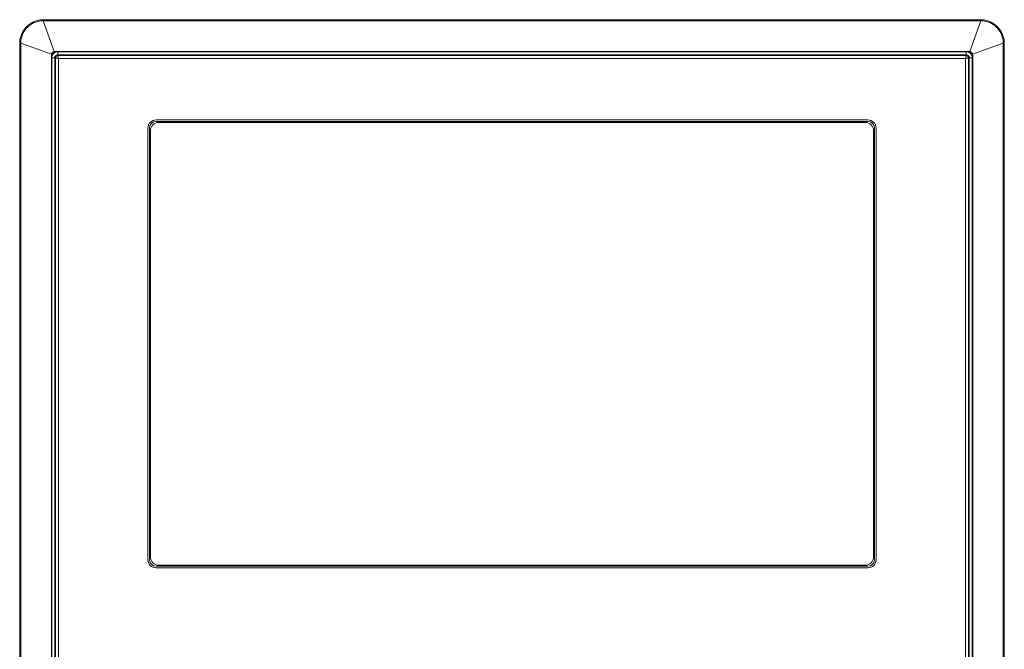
# Model space of a CAD drawing. Header units: millimetres. Extents: x 0 to 1118, y 0 to 864.
# Tile 321 of 390: x 949 to 989, y 422 to 447. Entities that reach past the tile are written whole.
import ezdxf

# ---------------------------------------------------------------- set-up
doc = ezdxf.new("R2010")
doc.units = ezdxf.units.MM

msp = doc.modelspace()

# ---------------------------------------------------------------- linework, layer by layer
at = {"color": 9, "linetype": 'Continuous', "lineweight": 0}
for p, q in [((950.2701, 446.8663), (950.2701, 446.8239)), ((950.2701, 446.8663), (987.9386, 446.8663)), ((950.2701, 446.8239), (950.7116, 445.5874)), ((987.9386, 446.8239), (950.2701, 446.8239)), ((987.4971, 445.5874), (987.9386, 446.8239)), ((987.9386, 446.8663), (987.9386, 446.8239)), ((949.369, 445.9228), (949.3266, 445.9228)), ((949.3266, 394.7544), (949.3266, 445.9228)), ((950.6056, 445.4814), (949.369, 445.9228)), ((949.369, 445.9228), (949.369, 394.7544)), ((988.8397, 445.9228), (987.6031, 445.4814)), ((988.8821, 445.9228), (988.8397, 445.9228)), ((988.8397, 394.7544), (988.8397, 445.9228)), ((988.8821, 445.9228), (988.8821, 394.7544)), ((950.8544, 445.5795), (950.8544, 445.4574)), ((950.8544, 445.4574), (950.8544, 445.4305)), ((987.3544, 445.4574), (950.8544, 445.4574)), ((950.8544, 445.4305), (987.3544, 445.4305)), ((987.3544, 445.5795), (987.3544, 445.4574)), ((987.3544, 445.4305), (987.3544, 445.4574)), ((987.6117, 445.4213), (987.6117, 395.256)), ((950.7356, 445.3386), (950.6135, 445.3386)), ((950.7624, 445.3386), (950.7356, 445.3386)), ((950.7356, 445.3386), (950.7356, 395.3386)), ((950.7624, 395.3386), (950.7624, 445.3386)), ((987.3214, 445.3057), (950.8873, 445.3057)), ((950.8873, 445.3057), (950.8873, 395.3715)), ((987.3214, 395.3715), (987.3214, 445.3057)), ((987.4463, 445.3386), (987.4463, 395.3386)), ((987.4731, 445.3386), (987.4463, 445.3386)), ((987.4731, 395.3386), (987.4731, 445.3386)), ((987.5952, 445.3386), (987.4731, 445.3386))]:
    msp.add_line(p, q, dxfattribs=at)
at = {"color": 7, "linetype": 'Continuous', "lineweight": 15}
for p, q in [((950.6044, 445.4725), (950.6056, 445.4814)), ((950.6044, 445.4725), (950.6044, 395.2047)), ((950.6135, 445.4719), (950.6044, 445.4725)), ((950.6135, 395.2053), (950.6135, 445.4719)), ((950.7116, 445.5874), (950.7204, 445.5886)), ((987.4883, 445.5886), (950.7204, 445.5886)), ((950.7204, 445.5886), (950.7211, 445.5795)), ((950.7211, 445.5795), (987.4876, 445.5795)), ((987.4876, 445.5795), (987.4883, 445.5886)), ((987.4883, 445.5886), (987.4971, 445.5874)), ((987.6041, 445.4725), (987.5952, 445.4719)), ((987.5952, 445.4719), (987.5952, 395.2053)), ((987.6031, 445.4814), (987.6117, 445.4213)), ((987.6041, 395.2047), (987.6041, 445.4725)), ((983.4044, 442.8417), (954.8044, 442.8417)), ((954.8044, 442.7814), (983.4044, 442.7814)), ((983.2944, 442.7436), (954.9144, 442.7436)), ((954.4787, 442.5161), (954.4787, 425.1911)), ((954.539, 425.1911), (954.539, 442.5161)), ((954.5769, 442.4061), (954.5769, 425.3011)), ((983.6319, 425.3011), (983.6319, 442.4061)), ((983.6697, 442.5161), (983.6697, 425.1911)), ((983.73, 425.1911), (983.73, 442.5161)), ((983.4044, 424.9258), (954.8044, 424.9258)), ((954.8044, 424.8655), (983.4044, 424.8655)), ((954.9144, 424.9636), (983.2944, 424.9636))]:
    msp.add_line(p, q, dxfattribs=at)
at = {"color": 9, "linetype": 'Continuous', "lineweight": 0}
for centre, radius, start, end in [((950.8544, 445.3386), 0.2436, 98.67096, 171.32904), ((950.8544, 445.3386), 0.1188, 90, 180), ((987.3544, 445.3386), 0.1188, 0, 90), ((987.3544, 445.3386), 0.2436, 8.67096, 81.32904)]:
    msp.add_arc(centre, radius, start, end, dxfattribs=at)
at = {"color": 7, "linetype": 'Continuous', "lineweight": 15}
for centre, radius, start, end in [((954.8044, 442.5161), 0.3256, 90, 180), ((954.8044, 442.5161), 0.2653, 90, 180), ((954.9144, 442.4061), 0.3375, 90, 180), ((983.2944, 442.4061), 0.3375, 0, 90), ((983.4044, 442.5161), 0.3256, 0, 90), ((983.4044, 442.5161), 0.2653, 0, 90), ((954.9144, 425.3011), 0.3375, 180, 270), ((983.2944, 425.3011), 0.3375, 270, 0), ((954.8044, 425.1911), 0.3256, 180, 270), ((954.8044, 425.1911), 0.2653, 180, 270), ((983.4044, 425.1911), 0.3256, 270, 0), ((983.4044, 425.1911), 0.2653, 270, 0)]:
    msp.add_arc(centre, radius, start, end, dxfattribs=at)
at = {"color": 9, "linetype": 'Continuous', "lineweight": 0}
for points, knots in [([(949.3266, 445.9228), (949.3266, 445.985), (949.333, 446.0464), (949.3581, 446.1678), (949.3768, 446.2269), (949.4246, 446.3396), (949.4541, 446.3938), (949.5236, 446.4965), (949.5627, 446.5438), (949.6494, 446.6305), (949.6976, 446.6702), (949.7998, 446.7392), (949.8536, 446.7685), (949.9671, 446.8166), (950.0267, 446.8352), (950.1469, 446.8599), (950.208, 446.8663), (950.2701, 446.8663)], [0, 0, 0, 0, 0.125, 0.125, 0.25, 0.25, 0.375, 0.375, 0.5, 0.5, 0.625, 0.625, 0.75, 0.75, 0.875, 0.875, 1, 1, 1, 1]), ([(950.2701, 446.8239), (950.2408, 446.8241), (950.211, 446.8227), (950.1525, 446.8169), (950.1236, 446.8125), (950.0374, 446.7951), (949.9803, 446.7774), (949.8718, 446.7317), (949.8203, 446.7038), (949.7226, 446.638), (949.6765, 446.6), (949.5936, 446.5172), (949.5562, 446.472), (949.4899, 446.3739), (949.4617, 446.322), (949.4161, 446.2142), (949.3984, 446.1578), (949.3806, 446.0706), (949.3762, 446.0412), (949.3703, 445.9822), (949.3689, 445.9521), (949.369, 445.9228)], [0, 0, 0, 0, 0.0625, 0.0625, 0.125, 0.125, 0.25, 0.25, 0.375, 0.375, 0.5, 0.5, 0.625, 0.625, 0.75, 0.75, 0.875, 0.875, 0.9375, 0.9375, 1, 1, 1, 1]), ([(987.9386, 446.8663), (988.0007, 446.8663), (988.0621, 446.8599), (988.1835, 446.8348), (988.2426, 446.8162), (988.3553, 446.7683), (988.4096, 446.7388), (988.5122, 446.6694), (988.5595, 446.6303), (988.6462, 446.5435), (988.686, 446.4953), (988.7549, 446.3932), (988.7842, 446.3393), (988.8323, 446.2259), (988.8509, 446.1662), (988.8757, 446.0461), (988.8821, 445.985), (988.8821, 445.9228)], [0, 0, 0, 0, 0.125, 0.125, 0.25, 0.25, 0.375, 0.375, 0.5, 0.5, 0.625, 0.625, 0.75, 0.75, 0.875, 0.875, 1, 1, 1, 1]), ([(988.8397, 445.9228), (988.8398, 445.9521), (988.8384, 445.982), (988.8326, 446.0404), (988.8283, 446.0694), (988.8108, 446.1556), (988.7932, 446.2126), (988.7474, 446.3211), (988.7195, 446.3727), (988.6537, 446.4704), (988.6157, 446.5164), (988.5329, 446.5994), (988.4877, 446.6367), (988.3896, 446.7031), (988.3377, 446.7312), (988.23, 446.7768), (988.1735, 446.7945), (988.0863, 446.8123), (988.057, 446.8168), (987.9979, 446.8227), (987.9679, 446.8241), (987.9386, 446.8239)], [0, 0, 0, 0, 0.0625, 0.0625, 0.125, 0.125, 0.25, 0.25, 0.375, 0.375, 0.5, 0.5, 0.625, 0.625, 0.75, 0.75, 0.875, 0.875, 0.9375, 0.9375, 1, 1, 1, 1]), ([(950.7624, 445.3386), (950.7639, 445.3507), (950.7667, 445.3747), (950.7879, 445.405), (950.8183, 445.4263), (950.8423, 445.4291), (950.8544, 445.4305)], [0, 0, 0, 0, 0.25015393, 0.5, 0.74984607, 1, 1, 1, 1]), ([(950.8544, 445.4305), (950.8548, 445.4281), (950.8556, 445.4243), (950.8598, 445.4078), (950.8653, 445.3866), (950.8746, 445.3523), (950.883, 445.3212), (950.8873, 445.3057)], [0, 0, 0, 0, 0.2414098, 0.3687127, 0.5004117, 0.7500791, 1, 1, 1, 1]), ([(987.3544, 445.4305), (987.3539, 445.4281), (987.3531, 445.4243), (987.3489, 445.4078), (987.3434, 445.3866), (987.3341, 445.3523), (987.3257, 445.3212), (987.3214, 445.3057)], [0, 0, 0, 0, 0.2414294, 0.3687274, 0.5004117, 0.7500791, 1, 1, 1, 1]), ([(987.3544, 445.4305), (987.3664, 445.4291), (987.3904, 445.4263), (987.4208, 445.405), (987.442, 445.3747), (987.4448, 445.3507), (987.4463, 445.3386)], [0, 0, 0, 0, 0.2501612, 0.5000097, 0.7498534, 1, 1, 1, 1]), ([(950.7624, 445.3386), (950.7649, 445.3381), (950.7687, 445.3374), (950.7852, 445.3332), (950.8064, 445.3277), (950.8407, 445.3184), (950.8717, 445.3099), (950.8873, 445.3057)], [0, 0, 0, 0, 0.2414294, 0.3687274, 0.5004117, 0.7500791, 1, 1, 1, 1]), ([(987.3214, 445.3057), (987.337, 445.3099), (987.368, 445.3184), (987.4023, 445.3277), (987.4235, 445.3332), (987.44, 445.3374), (987.4438, 445.3381), (987.4463, 445.3386)], [0, 0, 0, 0, 0.24992086, 0.49958828, 0.63128726, 0.75859017, 1, 1, 1, 1])]:
    msp.add_open_spline(points, degree=3, knots=knots, dxfattribs=at)
at = {"color": 7, "linetype": 'Continuous', "lineweight": 15}
for points, knots in [([(950.7116, 445.5874), (950.6853, 445.5836), (950.6601, 445.5712), (950.6217, 445.5328), (950.6094, 445.5077), (950.6056, 445.4814)], [0, 0, 0, 0, 0.5, 0.5, 1, 1, 1, 1]), ([(950.6135, 445.4719), (950.6154, 445.4856), (950.6181, 445.499), (950.6296, 445.5243), (950.6374, 445.5358), (950.6571, 445.5555), (950.6685, 445.5633), (950.6939, 445.5748), (950.7074, 445.5775), (950.7211, 445.5795)], [0, 0, 0, 0, 0.25, 0.25, 0.5, 0.5, 0.75, 0.75, 1, 1, 1, 1]), ([(987.4876, 445.5795), (987.5013, 445.5775), (987.5148, 445.5748), (987.54, 445.5634), (987.5515, 445.5555), (987.5712, 445.5359), (987.579, 445.5244), (987.5906, 445.4991), (987.5933, 445.4856), (987.5952, 445.4719)], [0, 0, 0, 0, 0.25, 0.25, 0.5, 0.5, 0.75, 0.75, 1, 1, 1, 1]), ([(987.6031, 445.4814), (987.5993, 445.5077), (987.5869, 445.5328), (987.5485, 445.5712), (987.5234, 445.5836), (987.4971, 445.5874)], [0, 0, 0, 0, 0.5, 0.5, 1, 1, 1, 1]), ([(987.6041, 445.4725), (987.6042, 445.4725), (987.6049, 445.4676), (987.6062, 445.4591), (987.6069, 445.4545), (987.6089, 445.4406), (987.6103, 445.4309), (987.6117, 445.4213)], [0, 0, 0, 0, 0.25, 0.25, 0.5, 0.5, 1, 1, 1, 1])]:
    msp.add_open_spline(points, degree=3, knots=knots, dxfattribs=at)

doc.saveas('drawing.dxf')
